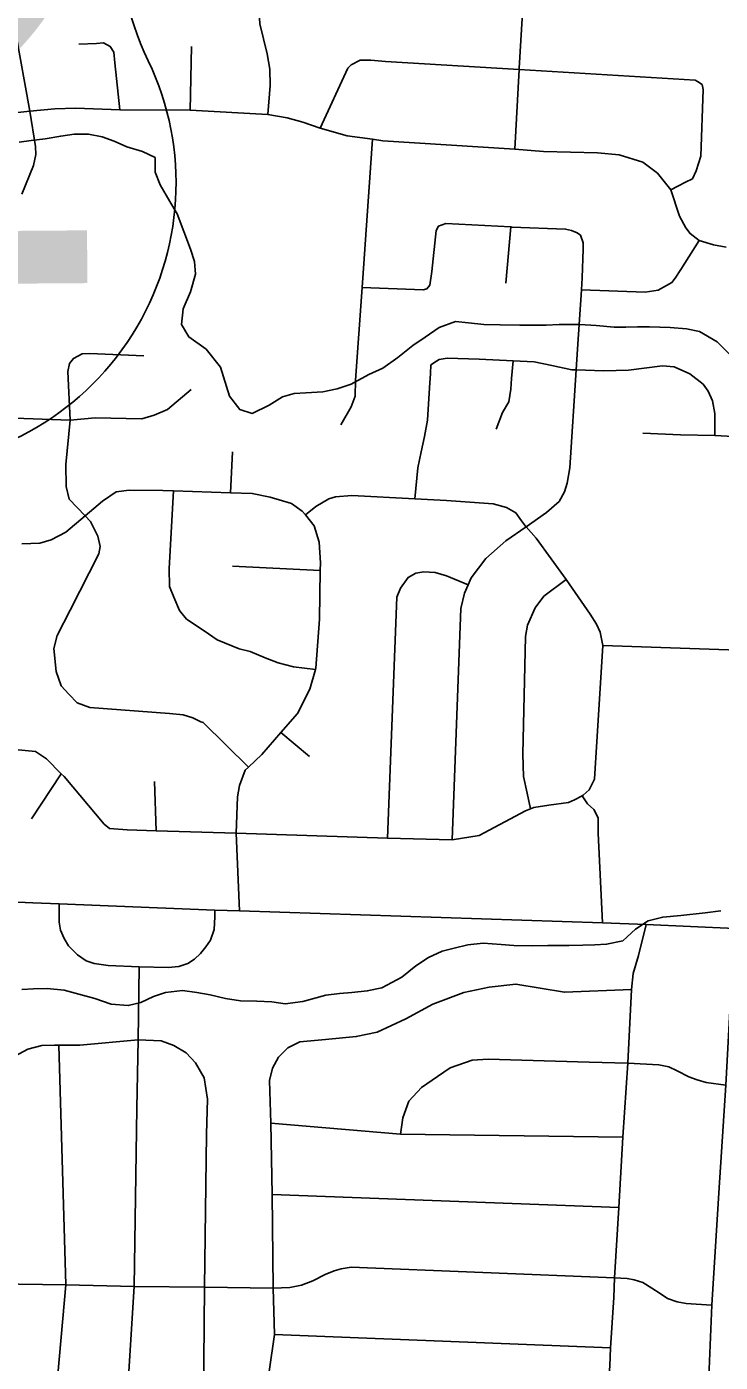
# Model space of a CAD drawing. Extents: x 114604 to 551442, y 316898 to 567001.
# Drawn here: x 183583 to 186562, y 355544 to 361282 of the extents above; entities that cross this region are included whole.
import ezdxf

# ---------------------------------------------------------------- set-up
doc = ezdxf.new("R2010")
doc.units = 0
for name, color, linetype in [('GE_P_Alignment_1000_Cardinal_Points', 7, 'Continuous'), ('GE_P_Alignment_100_Cardinal_Points', 7, 'Continuous'), ('GE_P_Alignment_500_Bearings', 7, 'Continuous'), ('GE_P_Alignment_500_Cardinal_Points', 7, 'Continuous'), ('PM_P_Cells', 7, 'Continuous')]:
    doc.layers.add(name, color=color, linetype=linetype)

msp = doc.modelspace()

# ---------------------------------------------------------------- linework, layer by layer
at = {"layer": 'GE_P_Alignment_1000_Cardinal_Points'}
msp.add_line((186058, 358623.8), (186681.1, 358602.8), dxfattribs=at)
at = {"layer": 'GE_P_Alignment_100_Cardinal_Points'}
for p, q in [((184285.2, 360924), (184290.7, 361198)), ((185641.6, 360180.9), (185662.9, 360421.9)), ((184457.6, 359280.4), (184467.2, 359456.6)), ((184466.3, 358965.3), (184843.6, 358945.8)), ((184674.4, 358249.6), (184797, 358146.6)), ((183603.6, 357879.2), (183731.6, 358072.9)), ((184138.4, 357827.8), (184132.3, 358039.6)), ((184637.4, 356265.7), (186126.4, 356208.8)), ((184647.2, 355663.4), (186090.7, 355606.1))]:
    msp.add_line(p, q, dxfattribs=at)
for points in [[(184618, 360904.6), (184629.3, 361030), (184627.6, 361100.3), (184615.8, 361166.5), (184584.2, 361295.1), (184580.5, 361365.4), (184619.7, 361452.5), (184595.3, 361568.1), (184604.8, 361769.3), (184673.2, 362557.8), (184659.1, 362920.6), (184672.4, 363231.7)], [(185679.6, 360755.9), (185698.5, 361098), (185698.9, 361104.8), (185715.5, 361388.6)], [(183562.2, 360562.6), (183611.8, 360685.9), (183622.4, 360733.7), (183620.8, 360767.9), (183596.5, 360919.3), (183535.3, 361260.3)], [(183982.9, 360924.8), (183961.2, 361127), (183957.4, 361173.2), (183941.4, 361197.4), (183913.4, 361213.5), (183883.2, 361209.6), (183806.9, 361207.9)], [(184843.3, 360846.5), (184962.8, 361104.9), (184976.9, 361119), (185015.1, 361138.9), (185061.3, 361138.7), (185123.5, 361132.4), (185698.5, 361098), (186454.2, 361052.8), (186464.2, 361046.7), (186484.2, 361034.6)], [(186349.1, 360581.1), (186412.1, 360615), (186442.4, 360629.3), (186458.6, 360663.4), (186478.9, 360725.5), (186488.1, 361012.5), (186484.2, 361034.6)], [(183152.9, 360871), (183596.5, 360919.3), (183704.3, 360929.6), (183794.4, 360933), (183982.9, 360924.8), (184285.2, 360924), (184618, 360904.6), (184702.3, 360890.4), (184768.5, 360872.3), (184843.3, 360846.5), (184958.9, 360814.1), (185068, 360799.6), (185113.3, 360792.1), (185679.6, 360755.9), (185803.1, 360745.8), (186034.1, 360740), (186127.3, 360732.3), (186230.1, 360700.8), (186292.5, 360653.5), (186349.1, 360581.1), (186387.5, 360467.7), (186413.5, 360417.8), (186432.2, 360393.4), (186471.2, 360363.9), (186532.9, 360345.1), (186587.4, 360335.4)], [(184932.5, 359571.6), (184976.9, 359649.7), (184993.2, 359695.8), (184995.5, 359764.1), (185023.3, 360161.8), (185068, 360799.6)], [(185023.3, 360161.8), (185286.1, 360152.3), (185302.2, 360156.2), (185314.3, 360172.2), (185322.6, 360230.4), (185341.4, 360406.9), (185351.5, 360425), (185383.7, 360436.9), (185662.9, 360421.9), (185666.6, 360421.7), (185897.5, 360412.7), (185923.5, 360406.6), (185947.6, 360396.5), (185961.6, 360386.4)], [(185410.9, 357788.5), (185447.2, 358782.8), (185463.5, 358848.9), (185478.7, 358884.5), (185491.8, 358915), (185554.4, 358997.1), (185641, 359073), (185728.6, 359133.9), (185816.2, 359194.7), (185870.6, 359242.7), (185892.8, 359284.7), (185905, 359320.8), (185915.4, 359387), (185943.6, 359807.9), (185949.5, 359896.7), (185965.6, 360151.5), (185968.9, 360203.7), (185973.4, 360326.1), (185973.5, 360354.2), (185961.6, 360386.4)], [(185965.6, 360151.5), (186239.6, 360142.4), (186295.9, 360150.2), (186354.4, 360182.8), (186367.9, 360202.6), (186392.1, 360239.2), (186471.2, 360363.9)], [(181968.2, 359862.3), (182169.7, 359738.2), (182335.5, 359666.6), (182355.8, 359660.6), (182447.5, 359633.6), (182558.2, 359632.7), (182585.9, 359632.5), (182665.5, 359631.4), (182972.1, 359625.5), (183489.9, 359601.9), (183769.9, 359591.6), (183877, 359601.9), (184077.4, 359598.3), (184129.7, 359614), (184188.1, 359637.6), (184289.1, 359723.1)], [(184535.3, 358101.6), (184341, 358293.4), (184331, 358295.5), (184297, 358313.7), (184254.8, 358325.9), (184196.6, 358332.2), (183853.5, 358357.6), (183799.4, 358377.9), (183763.4, 358414.2), (183731.4, 358450.4), (183709.6, 358512.8), (183699.9, 358611.1), (183714.2, 358667.3), (183768.9, 358775.5), (183892.3, 359017.8), (183898.5, 359049.9), (183888.6, 359094.1), (183856.8, 359156.4), (183833.3, 359181.1), (183764.8, 359253.2), (183753, 359307.4), (183751.4, 359401.7), (183769.9, 359591.6), (183759, 359801.1), (183767.2, 359835.2), (183783.4, 359857.2), (183821.6, 359877.1), (183853.7, 359879), (184086.5, 359868.1)], [(185250.1, 359253.5), (185262.9, 359387.7), (185277.3, 359455.8), (185291.6, 359522), (185303.9, 359592.2), (185312.5, 359730.7), (185316.8, 359792.9), (185318.9, 359829), (185343.1, 359845)], [(185343.1, 359845), (185355.2, 359852.9), (185389.3, 359858.8), (185525.8, 359854.3), (185672.6, 359847.4), (185762.6, 359843.3), (185838.8, 359826.9), (185925.1, 359808.5), (185943.6, 359807.9), (186061.6, 359803.9), (186168, 359807.5), (186314.6, 359825), (186364.8, 359820.8), (186430.9, 359790.4), (186488.9, 359746), (186509.9, 359717.1), (186528.4, 359674.7), (186538.3, 359621), (186538.2, 359526.4)], [(185598.8, 359552.9), (185627.3, 359625), (185653.5, 359671.1), (185661.8, 359725.2), (185666, 359771.4), (185672.6, 359847.4)], [(186229.1, 359536.3), (186391.4, 359528.8), (186538.2, 359526.4), (186725.7, 359516.4)], [(183561.6, 359060.3), (183639.8, 359063.7), (183688, 359077.4), (183750.5, 359111), (183833.3, 359181.1), (183908, 359244.2), (183966.5, 359283.9), (184022.7, 359291.5), (184167.1, 359290.3), (184212.8, 359288.8), (184457.6, 359280.4), (184552, 359277.2), (184628, 359260.5), (184720, 359233.7), (184765.9, 359201.1), (184779.8, 359185), (184824.2, 359220.8), (184880.6, 359254.4), (184908.8, 359262.3), (184979, 359267.7), (185250.1, 359253.5), (185385.9, 359246.3), (185586.3, 359232.7), (185644.3, 359216.1), (185684.2, 359193.7), (185708, 359159.3), (185725.8, 359137.1), (185728.6, 359133.9), (185771.5, 359084.5), (185900.3, 358906.8)], [(184822.9, 358521), (184729.5, 358532.7), (184663.3, 358549.1), (184607.2, 358571.4), (184543, 358597.7), (184494.9, 358610), (184400.7, 358648.5), (184344.7, 358686.8), (184268.6, 358737.3), (184238.6, 358773.6), (184214.8, 358831.9), (184196.9, 358878.1), (184195.2, 358954.4), (184212.8, 359288.8)], [(184497, 357483.6), (184483.1, 357817), (184488.7, 357974.4), (184497.2, 358022.6), (184521.8, 358088.6), (184535.3, 358101.6), (184592.5, 358156.3), (184674.4, 358249.6), (184746.4, 358331.8), (184799.5, 358435.8), (184822.9, 358521), (184824.3, 358525.9), (184840.1, 358736.7), (184843.6, 358945.8), (184844.2, 358979.6), (184838.9, 359068), (184817.5, 359138.5), (184779.8, 359185)], [(183532, 358177), (183620.1, 358168.2), (183668, 358137.7), (183731.6, 358072.9), (183743.5, 358060.8), (183916.2, 357856.6), (183938.1, 357838.3), (184014.3, 357831.7), (184138.4, 357827.8), (184483.1, 357817), (185132.2, 357796.6), (185410.9, 357788.5), (185526, 357807.4), (185725.5, 357914.2), (185747.2, 357922.4), (185761.6, 357927.9), (185825.9, 357937.4), (185910.2, 357948.8), (185936.4, 357960.7), (185968.4, 357978.1), (185972.6, 357980.4), (185998.9, 358004.3), (186021.4, 358050.3), (186058, 358623.8), (186046.2, 358680.6), (186030.8, 358716.1), (186003.2, 358758.4), (185900.3, 358906.8)], [(185132.2, 357796.6), (185172.3, 358832.1), (185188.5, 358870.1), (185220.8, 358916.1), (185255, 358934.1), (185289.2, 358939.9), (185337.4, 358937.8), (185385.5, 358923.5), (185478.7, 358884.5)], [(185747.2, 357922.4), (185733, 357988.8), (185717.2, 358061.1), (185713.6, 358157.5), (185725.7, 358663.2), (185733.9, 358711.4), (185766.3, 358785.5), (185804.7, 358835.5), (185900.3, 358906.8)], [(186056.9, 357433.1), (186037.4, 357817), (186037.7, 357883.2), (186019.7, 357919.4), (185991.7, 357943.6), (185968.4, 357978.1)], [(183722.7, 357513.5), (183722.2, 357435.7), (183728.1, 357400.3), (183744.4, 357365), (183761.8, 357334.2), (183800.9, 357294.5), (183837.7, 357268.5), (183872.1, 357258.4), (183932.7, 357249.7), (184066.6, 357242.7), (184191.2, 357240.1), (184236.9, 357245.1), (184274.5, 357257.9), (184303, 357276.4), (184329.1, 357300.6), (184352.9, 357329.4), (184372.2, 357358.1), (184387.8, 357403.9), (184390.9, 357458.8), (184390.6, 357487.4)], [(185996, 355314), (186012.1, 355338), (186053.6, 355375.4), (186081.4, 355452.4), (186087.8, 355528.8), (186090.7, 355606.1), (186104.7, 355822.4), (186108.5, 355906.6), (186126.4, 356208.8), (186144.3, 356511), (186164.7, 356828.9), (186180.9, 357146.7), (186187.5, 357214.9), (186210.2, 357292.1), (186243.4, 357425.3)], [(183977.3, 354795.4), (184045.1, 355870.6), (184055.9, 356636), (184061.8, 356929.3), (184066.6, 357242.7)], [(184704.2, 356895.2), (184756.7, 356921.9), (184866.8, 356930.5), (184998.5, 356943.9), (185088.4, 356963.1), (185212, 357019.8), (185327.9, 357082.7), (185460.9, 357133.3), (185569.3, 357155.8), (185684, 357169), (185892.3, 357133.9), (186180.9, 357146.7)], [(183506.4, 354812), (183445.4, 354840.6), (183427.3, 354856.6), (183401.3, 354902.8), (183385.3, 354952.9), (183387.3, 355227.9), (183442, 355592.3), (183447.6, 355881.3), (183433.9, 356702.7), (183456, 356781), (183488, 356817.1), (183532.2, 356859.2), (183588.3, 356889.3), (183648.5, 356905.4), (183702.6, 356907.3), (183720.7, 356907.3), (183810.9, 356907.3), (184061.8, 356929.3)], [(183694.5, 354805.3), (183702.2, 355332.2), (183751.1, 355876.7), (183720.7, 356907.3)], [(184135.6, 354789.8), (184211.3, 354846.5), (184261.5, 354922.8), (184283.6, 355005.1), (184287.6, 355135.5), (184341.7, 355388), (184346.7, 355867.9), (184355.2, 356524.2), (184359.5, 356674.3), (184345.3, 356767), (184307.6, 356830.3), (184268.5, 356873.4), (184215.5, 356905.6), (184161.1, 356925.4), (184061.8, 356929.3)], [(184654.6, 355047.2), (184612.4, 355107.4), (184604.5, 355169.6), (184600.5, 355336.1), (184647.2, 355663.4), (184642.1, 355862.3), (184637.4, 356265.7), (184631.6, 356571.4), (184626.1, 356755), (184638.1, 356807.8), (184664.2, 356854.6), (184704.2, 356895.2)], [(185188.5, 356523.9), (185198.3, 356594.2), (185224.5, 356666.5), (185278.6, 356724.7), (185346.8, 356772.8), (185401.2, 356808.9), (185496.9, 356842.9), (185565.3, 356847.3), (185998.8, 356833.4), (186164.7, 356828.9), (186298, 356822.7), (186340.7, 356813.1), (186376.5, 356797), (186426.9, 356771), (186463.5, 356757.3), (186500.9, 356746.3), (186586.1, 356734.8)], [(184631.6, 356571.4), (185188.5, 356523.9), (186144.3, 356511)], [(183447.6, 355881.3), (183751.1, 355876.7), (184045.1, 355870.6), (184346.7, 355867.9), (184642.1, 355862.3), (184712.5, 355865.4), (184763.4, 355876.1), (184811.7, 355894.6), (184865.1, 355920.9), (184903.9, 355936.7), (184933.3, 355946.5), (184977.3, 355952.9), (186108.5, 355906.6), (186162.3, 355904.4), (186192.8, 355898.5), (186229.3, 355887.5), (186268.5, 355863.5), (186304.3, 355839.4), (186335.7, 355818.8), (186377.5, 355803.5), (186415.7, 355796.8), (186459.1, 355794.5), (186525.8, 355789.8)]]:
    msp.add_lwpolyline(points, dxfattribs=at)
at = {"layer": 'GE_P_Alignment_500_Bearings'}
for points in [[(186507.1, 355361.3), (186508.2, 355377.3), (186525.8, 355789.8), (186555.5, 356271.8), (186586.1, 356734.8), (186607.8, 357132.8), (186625.4, 357407.7), (186635, 357647.5), (186643.7, 357875.3)], [(183176.9, 357535.5), (183381.9, 357528.2), (183609.1, 357518.4)], [(183609.1, 357518.4), (183722.7, 357513.5), (184390.6, 357487.4), (184497, 357483.6), (186056.9, 357433.1)], [(186056.9, 357433.1), (186243.4, 357425.3), (186625.4, 357407.7)]]:
    msp.add_lwpolyline(points, dxfattribs=at)
at = {"layer": 'GE_P_Alignment_500_Cardinal_Points'}
for centre, start, end in [((185201.2, 361667.2), 145.41196, 205.86577), ((183006.2, 360609.7), 269.77463, 25.58097)]:
    msp.add_arc(centre, 1218.2, start, end, dxfattribs=at)
at = {"layer": 'PM_P_Cells'}
for points in [[(183550.6, 360785.8), (183602.7, 360793.5), (183662.7, 360801.1), (183728.8, 360812.7), (183786.9, 360820.4), (183848.9, 360820), (183906.9, 360809.6), (183958.8, 360791.2), (184012.7, 360766.8), (184080.6, 360746.3), (184134.4, 360719.9), (184134, 360657.8), (184155.7, 360603.6), (184197.3, 360531.1), (184228.9, 360478.8), (184258.5, 360402.5), (184286, 360326.1), (184303.7, 360273.9), (184307.3, 360219.7), (184286.8, 360143.7), (184254.3, 360069.7), (184247.9, 360003.6), (184279.6, 359949.3), (184353.3, 359896.7), (184414.8, 359820.2)], [(184414.8, 359820.2), (184454.1, 359695.6), (184497.7, 359637.2), (184551.6, 359620.9), (184623.9, 359656.5), (184682.2, 359692.2), (184732.3, 359705.9), (184782.3, 359709.6), (184854.4, 359713.1), (184916.5, 359726.8), (184976.6, 359746.4), (185053, 359788), (185113.1, 359815.7), (185177.5, 359861.4), (185241.8, 359913.1), (185294.1, 359948.9), (185354.4, 359990.6), (185424.6, 360016.2), (185480.6, 360009.8), (185546.6, 360003.4), (185616.6, 360000.9), (185700.6, 360000.4), (185752.6, 360000.1), (185814.7, 359999.6), (185870.7, 360003.3), (185958.8, 360002.7), (186028.8, 359998.3), (186106.8, 359991.8), (186156.8, 359991.4), (186206.8, 359993.1), (186258.8, 359992.8), (186346.9, 359990.2), (186416.9, 359983.8), (186472.8, 359973.4), (186548.6, 359928.8), (186600.3, 359876.3)], [(185254.8, 357247.1), (185309.1, 357282.9), (185367.3, 357310.6), (185419.4, 357324.3), (185477.5, 357337.9), (185543.6, 357345.5), (185621.6, 357339), (185675.6, 357334.6), (185753.6, 357334.2), (185821.7, 357335.7), (185911.7, 357335.1), (185971.8, 357336.8), (186023.8, 357338.4), (186073.8, 357340.1), (186144, 357355.7), (186198.3, 357405.5), (186252.6, 357441.2), (186314.7, 357456.8), (186392.8, 357464.3), (186496.9, 357475.7), (186565, 357483.3)], [(183561.3, 357145.7), (183611.4, 357149.4), (183671.4, 357151), (183743.4, 357142.5), (183807.3, 357126.1), (183875.3, 357107.6), (183945.1, 357083.1), (184019.1, 357076.6), (184073.2, 357090.3), (184127.4, 357116), (184179.6, 357133.7), (184251.7, 357141.3), (184313.6, 357132.9), (184371.6, 357122.5), (184437.5, 357108), (184501.5, 357097.6), (184571.5, 357095.2), (184635.5, 357092.8), (184693.5, 357084.4), (184769.6, 357093.9), (184867.8, 357121.3), (184925.9, 357129), (184980, 357132.6), (185046, 357140.2), (185108.2, 357153.9), (185194.5, 357199.4), (185254.8, 357247.1)]]:
    msp.add_lwpolyline(points, dxfattribs=at)

# ---------------------------------------------------------------- texts
at = {"layer": 'GE_P_Alignment_500_Cardinal_Points'}
msp.add_text('62', height=2088.42, rotation=0.41288, dxfattribs=at).set_placement((180877.8, 360159.3))

doc.saveas('drawing.dxf')
